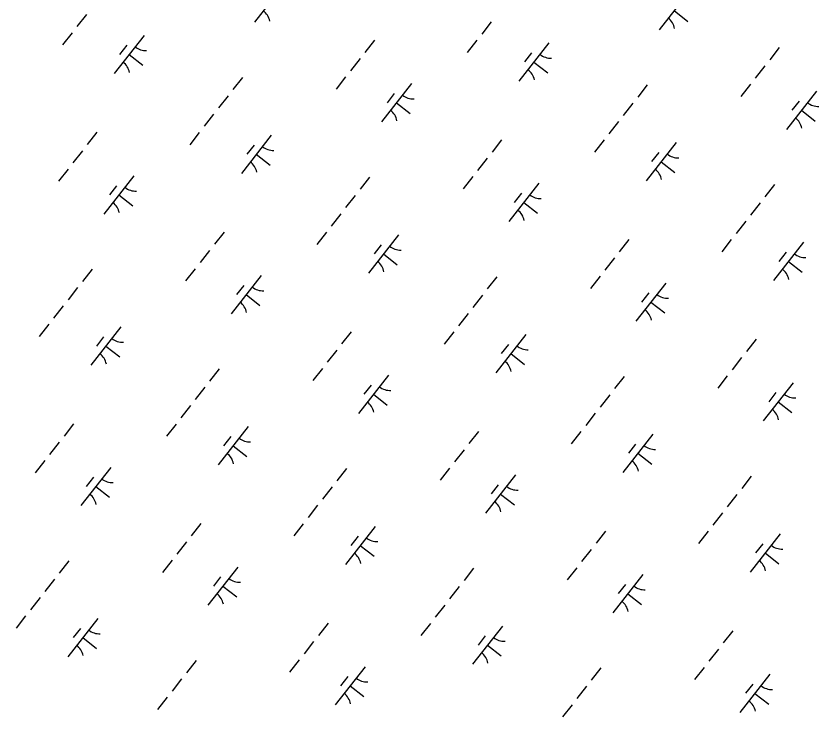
# Model space of a CAD drawing. Extents: x 3896831 to 3918110, y 171006 to 193349.
# Drawn here: x 3906051 to 3906877, y 182365 to 183084 of the extents above; entities that cross this region are included whole.
import ezdxf

# ---------------------------------------------------------------- set-up
doc = ezdxf.new("R2010")
doc.units = 0
doc.layers.add('V-WETL-SWMP', color=7, linetype='Continuous')

msp = doc.modelspace()

# ---------------------------------------------------------------- linework, layer by layer
at = {"layer": 'V-WETL-SWMP'}
for p, q in [((3906326.75, 183116.53), (3906295.91, 183077.18)), ((3906743.39, 183108.83), (3906712.55, 183069.48)), ((3906123.09, 183085.2), (3906113.22, 183072.61)), ((3906727.97, 183089.16), (3906742.14, 183078.05)), ((3906539.73, 183077.5), (3906529.86, 183064.91)), ((3906108.28, 183066.31), (3906098.41, 183053.72)), ((3906182.42, 183063.57), (3906151.57, 183024.22)), ((3906164.62, 183053.38), (3906157.22, 183043.93)), ((3906419.46, 183058.74), (3906409.59, 183046.15)), ((3906524.93, 183058.61), (3906515.06, 183046.02)), ((3906599.06, 183055.87), (3906568.22, 183016.52)), ((3906836.11, 183051.04), (3906826.24, 183038.45)), ((3906166.99, 183043.9), (3906181.16, 183032.79)), ((3906581.27, 183045.68), (3906573.86, 183036.23)), ((3906404.66, 183039.85), (3906394.79, 183027.26)), ((3906583.64, 183036.2), (3906597.8, 183025.09)), ((3906821.3, 183032.15), (3906811.43, 183019.56)), ((3906283.62, 183020.37), (3906273.75, 183007.78)), ((3906389.85, 183020.96), (3906379.98, 183008.37)), ((3906457.67, 183013.92), (3906426.83, 182974.57)), ((3906700.26, 183012.67), (3906690.39, 183000.08)), ((3906806.5, 183013.26), (3906796.63, 183000.67)), ((3906268.81, 183001.48), (3906258.94, 182988.89)), ((3906439.88, 183003.73), (3906432.47, 182994.29)), ((3906874.31, 183006.22), (3906843.47, 182966.87)), ((3906442.25, 182994.25), (3906456.41, 182983.14)), ((3906685.45, 182993.78), (3906675.58, 182981.19)), ((3906856.52, 182996.03), (3906849.12, 182986.59)), ((3906858.89, 182986.55), (3906873.06, 182975.44)), ((3906254.01, 182982.59), (3906244.14, 182970)), ((3906670.65, 182974.89), (3906660.78, 182962.3)), ((3906133.74, 182963.83), (3906123.87, 182951.24)), ((3906239.2, 182963.7), (3906229.33, 182951.11)), ((3906313.33, 182960.97), (3906282.49, 182921.61)), ((3906550.38, 182956.13), (3906540.51, 182943.54)), ((3906655.84, 182956), (3906645.97, 182943.41)), ((3906729.98, 182953.27), (3906699.13, 182913.91)), ((3906118.93, 182944.94), (3906109.06, 182932.35)), ((3906295.54, 182950.77), (3906288.14, 182941.33)), ((3906297.91, 182941.29), (3906312.08, 182930.18)), ((3906535.58, 182937.24), (3906525.71, 182924.65)), ((3906712.18, 182943.07), (3906704.78, 182933.63)), ((3906714.56, 182933.59), (3906728.72, 182922.48)), ((3906104.13, 182926.05), (3906094.26, 182913.46)), ((3906171.94, 182919.02), (3906141.1, 182879.66)), ((3906414.53, 182917.76), (3906404.66, 182905.17)), ((3906520.77, 182918.35), (3906510.9, 182905.76)), ((3906588.59, 182911.32), (3906557.74, 182871.96)), ((3906154.15, 182908.82), (3906146.75, 182899.38)), ((3906831.18, 182910.06), (3906821.31, 182897.47)), ((3906156.52, 182899.34), (3906170.69, 182888.24)), ((3906399.73, 182898.87), (3906389.86, 182886.28)), ((3906570.79, 182901.12), (3906563.39, 182891.68)), ((3906573.17, 182891.64), (3906587.33, 182880.54)), ((3906816.37, 182891.17), (3906806.5, 182878.58)), ((3906384.92, 182879.98), (3906375.05, 182867.39)), ((3906801.57, 182872.28), (3906791.7, 182859.69)), ((3906264.66, 182861.22), (3906254.79, 182848.63)), ((3906370.12, 182861.09), (3906360.25, 182848.5)), ((3906444.25, 182858.36), (3906413.41, 182819)), ((3906681.3, 182853.52), (3906671.43, 182840.93)), ((3906786.76, 182853.39), (3906776.89, 182840.8)), ((3906426.46, 182848.16), (3906419.06, 182838.72)), ((3906860.9, 182850.66), (3906830.05, 182811.3)), ((3906249.85, 182842.33), (3906239.98, 182829.74)), ((3906428.83, 182838.68), (3906443, 182827.58)), ((3906843.1, 182840.46), (3906835.7, 182831.02)), ((3906666.49, 182834.63), (3906656.62, 182822.04)), ((3906845.47, 182830.98), (3906859.64, 182819.88)), ((3906128.81, 182822.85), (3906118.94, 182810.26)), ((3906235.05, 182823.44), (3906225.18, 182810.85)), ((3906302.86, 182816.41), (3906272.02, 182777.05)), ((3906545.45, 182815.15), (3906535.58, 182802.56)), ((3906651.69, 182815.74), (3906641.82, 182803.15)), ((3906114, 182803.96), (3906104.14, 182791.37)), ((3906285.07, 182806.21), (3906277.67, 182796.77)), ((3906719.51, 182808.71), (3906688.66, 182769.35)), ((3906287.44, 182796.73), (3906301.61, 182785.63)), ((3906530.65, 182796.26), (3906520.78, 182783.67)), ((3906701.71, 182798.51), (3906694.31, 182789.07)), ((3906704.08, 182789.03), (3906718.25, 182777.93)), ((3906099.2, 182785.07), (3906089.33, 182772.48)), ((3906515.84, 182777.37), (3906505.97, 182764.78)), ((3906084.4, 182766.18), (3906074.53, 182753.59)), ((3906158.53, 182763.45), (3906127.69, 182724.09)), ((3906395.58, 182758.61), (3906385.71, 182746.02)), ((3906501.04, 182758.48), (3906491.17, 182745.89)), ((3906575.17, 182755.75), (3906544.33, 182716.39)), ((3906140.74, 182753.25), (3906133.33, 182743.81)), ((3906557.38, 182745.55), (3906549.98, 182736.11)), ((3906812.22, 182750.91), (3906802.35, 182738.32)), ((3906143.11, 182743.77), (3906157.27, 182732.67)), ((3906380.77, 182739.72), (3906370.9, 182727.13)), ((3906559.75, 182736.07), (3906573.92, 182724.97)), ((3906797.41, 182732.02), (3906787.54, 182719.43)), ((3906365.97, 182720.84), (3906356.1, 182708.24)), ((3906259.73, 182720.24), (3906249.86, 182707.65)), ((3906433.78, 182713.8), (3906402.94, 182674.45)), ((3906676.37, 182712.54), (3906666.5, 182699.95)), ((3906782.61, 182713.14), (3906772.74, 182700.54)), ((3906850.42, 182706.1), (3906819.58, 182666.75)), ((3906244.92, 182701.35), (3906235.05, 182688.76)), ((3906415.99, 182703.6), (3906408.59, 182694.16)), ((3906832.63, 182695.9), (3906825.23, 182686.46)), ((3906418.36, 182694.12), (3906432.53, 182683.02)), ((3906661.57, 182693.65), (3906651.7, 182681.06)), ((3906230.12, 182682.46), (3906220.25, 182669.87)), ((3906835, 182686.42), (3906849.17, 182675.32)), ((3906646.76, 182674.76), (3906636.89, 182662.17)), ((3906109.85, 182663.71), (3906099.98, 182651.11)), ((3906215.31, 182663.57), (3906205.44, 182650.98)), ((3906289.45, 182660.84), (3906258.6, 182621.49)), ((3906526.49, 182656.01), (3906516.62, 182643.41)), ((3906631.96, 182655.87), (3906622.09, 182643.28)), ((3906271.65, 182650.64), (3906264.25, 182641.2)), ((3906706.09, 182653.14), (3906675.25, 182613.79)), ((3906095.05, 182644.82), (3906085.18, 182632.22)), ((3906274.03, 182641.16), (3906288.19, 182630.06)), ((3906688.3, 182642.94), (3906680.89, 182633.5)), ((3906511.69, 182637.12), (3906501.82, 182624.52)), ((3906690.67, 182633.46), (3906704.84, 182622.36)), ((3906080.24, 182625.93), (3906070.37, 182613.33)), ((3906148.06, 182618.89), (3906117.21, 182579.54)), ((3906390.65, 182617.63), (3906380.78, 182605.04)), ((3906496.88, 182618.23), (3906487.01, 182605.63)), ((3906130.26, 182608.7), (3906122.86, 182599.25)), ((3906564.7, 182611.19), (3906533.86, 182571.84)), ((3906807.29, 182609.94), (3906797.42, 182597.34)), ((3906132.64, 182599.21), (3906146.8, 182588.11)), ((3906375.84, 182598.75), (3906365.97, 182586.15)), ((3906546.91, 182601), (3906539.5, 182591.55)), ((3906549.28, 182591.51), (3906563.45, 182580.41)), ((3906792.48, 182591.05), (3906782.61, 182578.45)), ((3906361.04, 182579.86), (3906351.17, 182567.26)), ((3906777.68, 182572.16), (3906767.81, 182559.56)), ((3906240.77, 182561.1), (3906230.9, 182548.5)), ((3906346.23, 182560.97), (3906336.36, 182548.37)), ((3906420.37, 182558.23), (3906389.52, 182518.88)), ((3906402.57, 182548.04), (3906395.17, 182538.59)), ((3906657.41, 182553.4), (3906647.54, 182540.8)), ((3906762.88, 182553.27), (3906753.01, 182540.67)), ((3906837.01, 182550.53), (3906806.17, 182511.18)), ((3906225.96, 182542.21), (3906216.09, 182529.61)), ((3906819.22, 182540.34), (3906811.81, 182530.89)), ((3906404.94, 182538.55), (3906419.11, 182527.45)), ((3906642.61, 182534.51), (3906632.74, 182521.91)), ((3906821.59, 182530.85), (3906835.75, 182519.75)), ((3906104.92, 182522.73), (3906095.05, 182510.13)), ((3906211.16, 182523.32), (3906201.29, 182510.72)), ((3906278.98, 182516.28), (3906248.13, 182476.93)), ((3906521.57, 182515.03), (3906511.7, 182502.43)), ((3906627.8, 182515.62), (3906617.93, 182503.02)), ((3906261.18, 182506.09), (3906253.78, 182496.64)), ((3906695.62, 182508.58), (3906664.77, 182469.23)), ((3906090.12, 182503.84), (3906080.25, 182491.24)), ((3906677.83, 182498.39), (3906670.42, 182488.94)), ((3906263.55, 182496.61), (3906277.72, 182485.5)), ((3906506.76, 182496.14), (3906496.89, 182483.54)), ((3906075.31, 182484.95), (3906065.44, 182472.35)), ((3906680.2, 182488.91), (3906694.36, 182477.8)), ((3906491.96, 182477.25), (3906482.09, 182464.65)), ((3906060.51, 182466.06), (3906050.64, 182453.46)), ((3906134.64, 182463.32), (3906103.8, 182423.97)), ((3906371.69, 182458.49), (3906361.82, 182445.9)), ((3906477.15, 182458.36), (3906467.28, 182445.76)), ((3906116.85, 182453.13), (3906109.45, 182443.68)), ((3906551.28, 182455.62), (3906520.44, 182416.27)), ((3906788.33, 182450.79), (3906778.46, 182438.2)), ((3906119.22, 182443.65), (3906133.39, 182432.54)), ((3906356.88, 182439.6), (3906347.01, 182427.01)), ((3906533.49, 182445.43), (3906526.09, 182435.98)), ((3906535.86, 182435.95), (3906550.03, 182424.84)), ((3906773.53, 182431.9), (3906763.66, 182419.31)), ((3906235.84, 182420.12), (3906225.97, 182407.52)), ((3906342.08, 182420.71), (3906332.21, 182408.12)), ((3906409.89, 182413.67), (3906379.05, 182374.32)), ((3906652.48, 182412.42), (3906642.61, 182399.82)), ((3906758.72, 182413.01), (3906748.85, 182400.42)), ((3906221.04, 182401.23), (3906211.17, 182388.64)), ((3906392.1, 182403.48), (3906384.7, 182394.03)), ((3906826.54, 182405.97), (3906795.69, 182366.62)), ((3906394.47, 182394), (3906408.64, 182382.89)), ((3906637.68, 182393.53), (3906627.81, 182380.94)), ((3906808.74, 182395.78), (3906801.34, 182386.33)), ((3906206.23, 182382.34), (3906196.36, 182369.75)), ((3906811.12, 182386.3), (3906825.28, 182375.19)), ((3906622.87, 182374.64), (3906613, 182362.05))]:
    msp.add_line(p, q, dxfattribs=at)
for centre, start, end in [((3906294.48, 183074.97), 11.14028, 52.68394), ((3906711.12, 183067.27), 11.14028, 52.68394), ((3906184.22, 183065.49), 231.14028, 272.68394), ((3906600.86, 183057.79), 231.14028, 272.68394), ((3906150.14, 183022.01), 11.14028, 52.68394), ((3906566.79, 183014.31), 11.14028, 52.68394), ((3906459.47, 183015.84), 231.14028, 272.68394), ((3906876.12, 183008.14), 231.14028, 272.68394), ((3906425.4, 182972.36), 11.14028, 52.68394), ((3906842.04, 182964.66), 11.14028, 52.68394), ((3906315.14, 182962.88), 231.14028, 272.68394), ((3906731.78, 182955.18), 231.14028, 272.68394), ((3906281.06, 182919.4), 11.14028, 52.68394), ((3906697.7, 182911.7), 11.14028, 52.68394), ((3906173.75, 182920.93), 231.14028, 272.68394), ((3906590.39, 182913.23), 231.14028, 272.68394), ((3906139.67, 182877.45), 11.14028, 52.68394), ((3906556.31, 182869.75), 11.14028, 52.68394), ((3906446.06, 182860.27), 231.14028, 272.68394), ((3906862.7, 182852.57), 231.14028, 272.68394), ((3906411.98, 182816.79), 11.14028, 52.68394), ((3906828.62, 182809.09), 11.14028, 52.68394), ((3906304.67, 182818.32), 231.14028, 272.68394), ((3906721.31, 182810.62), 231.14028, 272.68394), ((3906270.59, 182774.84), 11.14028, 52.68394), ((3906687.23, 182767.14), 11.14028, 52.68394), ((3906160.33, 182765.36), 231.14028, 272.68394), ((3906576.98, 182757.66), 231.14028, 272.68394), ((3906126.26, 182721.89), 11.14028, 52.68394), ((3906542.9, 182714.19), 11.14028, 52.68394), ((3906435.59, 182715.72), 231.14028, 272.68394), ((3906852.23, 182708.02), 231.14028, 272.68394), ((3906401.51, 182672.24), 11.14028, 52.68394), ((3906818.15, 182664.54), 11.14028, 52.68394), ((3906291.25, 182662.76), 231.14028, 272.68394), ((3906707.89, 182655.06), 231.14028, 272.68394), ((3906257.17, 182619.28), 11.14028, 52.68394), ((3906673.82, 182611.58), 11.14028, 52.68394), ((3906149.86, 182620.81), 231.14028, 272.68394), ((3906566.5, 182613.11), 231.14028, 272.68394), ((3906115.78, 182577.33), 11.14028, 52.68394), ((3906532.43, 182569.63), 11.14028, 52.68394), ((3906422.17, 182560.15), 231.14028, 272.68394), ((3906838.81, 182552.45), 231.14028, 272.68394), ((3906388.09, 182516.67), 11.14028, 52.68394), ((3906804.74, 182508.97), 11.14028, 52.68394), ((3906280.78, 182518.2), 231.14028, 272.68394), ((3906697.42, 182510.5), 231.14028, 272.68394), ((3906246.7, 182474.72), 11.14028, 52.68394), ((3906663.34, 182467.02), 11.14028, 52.68394), ((3906136.45, 182465.24), 231.14028, 272.68394), ((3906553.09, 182457.54), 231.14028, 272.68394), ((3906102.37, 182421.76), 11.14028, 52.68394), ((3906519.01, 182414.06), 11.14028, 52.68394), ((3906411.7, 182415.59), 231.14028, 272.68394), ((3906828.34, 182407.89), 231.14028, 272.68394), ((3906377.62, 182372.11), 11.14028, 52.68394), ((3906794.26, 182364.41), 11.14028, 52.68394)]:
    msp.add_arc(centre, 17.62, start, end, dxfattribs=at)

doc.saveas('drawing.dxf')
